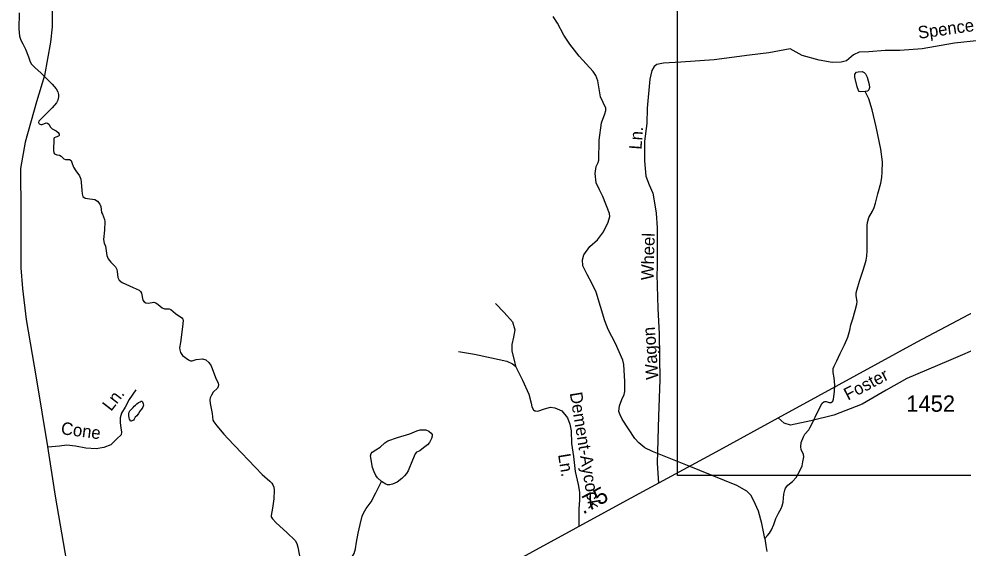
# Model space of a CAD drawing. Extents: x 2126262 to 2293712, y 749403 to 919119.
# Drawn here: x 2248576 to 2255781, y 882308 to 886345 of the extents above; entities that cross this region are included whole.
import ezdxf

# ---------------------------------------------------------------- set-up
doc = ezdxf.new("R2010")
doc.units = 0
for name, color, linetype in [('Exist Hydrographic Misc Water Feature', 7, 'Continuous'), ('Exist Road Non-System Type 51', 7, 'Continuous'), ('Exist Road Non-System Type 51 Label', 7, 'Continuous'), ('Exist Road Primary NC Attributed', 7, 'Continuous'), ('Exist Road Primary NC Service Mileage Hundredths English Label', 7, 'Continuous'), ('Exist Road Secondary Type 41 Attributed', 7, 'Continuous'), ('Exist Road Secondary Type 51 Attributed', 7, 'Continuous'), ('Exist Road Secondary Type 51 Label', 7, 'Continuous'), ('Exist Road Secondary Type 51 Number Label', 7, 'Continuous'), ('Map Preparation Inset Cut Line', 7, 'Continuous')]:
    doc.layers.add(name, color=color, linetype=linetype)

msp = doc.modelspace()

# ---------------------------------------------------------------- linework, layer by layer
at = {"layer": 'Exist Hydrographic Misc Water Feature'}
for points in [[(2248578.7, 886391), (2248575.8, 886268.1), (2248580.1, 886213.8), (2248590.2, 886183.3), (2248605.5, 886154.4), (2248627.5, 886114.6), (2248648.7, 886055.2), (2248661.4, 886017.5), (2248673.3, 885998.9), (2248697.9, 885973.4), (2248746.2, 885930.2), (2248831, 885846.2), (2248859.8, 885810.6), (2248872.5, 885788.5), (2248877.6, 885769), (2248878.4, 885751.2), (2248872.5, 885723.7), (2248863.2, 885704.2), (2248829.3, 885666.9), (2248728.4, 885563.4), (2248726.7, 885554.9), (2248730.9, 885543.9), (2248743.7, 885538.8), (2248754.7, 885538.8), (2248785.2, 885550.7), (2248795.4, 885548.1), (2248803.9, 885540.5), (2248818.3, 885517.6), (2248831, 885505.7), (2248861.5, 885489.6), (2248876.8, 885478.6), (2248882.7, 885465), (2248883.5, 885455.7), (2248879.3, 885449.8), (2248857.3, 885443.8), (2248845.4, 885438.7), (2248843.7, 885431.1), (2248841.1, 885340), (2248842, 885322.2), (2248848.8, 885314.6), (2248864.9, 885306.9), (2248886.1, 885305.2), (2248897.9, 885296.7), (2248919.1, 885276.4), (2248932.7, 885272.1), (2248963.2, 885272.1), (2248975.1, 885263.7), (2248980.2, 885250.1), (2248992, 885212.8), (2249010.2, 885186.9), (2249039, 885147), (2249048.3, 885122.4), (2249050.9, 885099.5), (2249055.1, 885036.8), (2249057.7, 885010.5), (2249064.4, 884989.3), (2249080.5, 884977.4), (2249099.2, 884974), (2249154.3, 884968.1), (2249174.6, 884953.6), (2249192.4, 884930.7), (2249200.1, 884912.9), (2249204.3, 884890), (2249206.8, 884868.5), (2249212.8, 884854.1), (2249228, 884814.2), (2249230.6, 884798.1), (2249229.7, 884734.5), (2249222.1, 884662.4), (2249226.3, 884635.2), (2249235.7, 884610.6), (2249247.5, 884540.7), (2249257.7, 884515.2), (2249278.1, 884488.9), (2249312, 884452.4), (2249323, 884433.8), (2249325.5, 884417.7), (2249329.8, 884372.7), (2249340.8, 884351.5), (2249363.7, 884332.9), (2249447.6, 884297.2), (2249494.6, 884275.7), (2249504.7, 884265.5), (2249512.4, 884251.9), (2249522.5, 884198.5), (2249531, 884187.5), (2249543.7, 884178.1), (2249564.1, 884176.4), (2249604.8, 884184.1), (2249620.9, 884179.8), (2249638.7, 884167.1), (2249668.3, 884140.8), (2249686.1, 884132.7), (2249702.2, 884132.7), (2249722.6, 884132.7), (2249734.4, 884127.6), (2249770.1, 884097.9), (2249818.4, 884065.7), (2249826.8, 884055.5), (2249829.4, 884044.5), (2249825.2, 883996.1)], [(2254267.7, 882380.8), (2254245.7, 882495.3), (2254220.2, 882591.2), (2254184.1, 882667.9), (2254161.2, 882712), (2254131.6, 882741.7), (2254055.3, 882786.7), (2253677.6, 882937.2), (2253411.4, 883044.9), (2253352.1, 883073.8), (2253306.2, 883110.4), (2253275.8, 883143.3), (2253179.5, 883291.3), (2253162.6, 883323.6), (2253153.2, 883349.9), (2253159.2, 883393.1), (2253177, 883442.3), (2253194.8, 883480.5), (2253199.9, 883503), (2253200.7, 883578.5), (2253192.2, 883707.4), (2253185.2, 883742.8), (2253128.6, 883869.6), (2253071.9, 883974.8), (2253046.4, 884041.8), (2252979.8, 884259.3), (2252951, 884322.9), (2252911.1, 884396.2), (2252879.8, 884462.4), (2252875.5, 884508.2), (2252887.4, 884545.5), (2252933.2, 884607.4), (2252990.8, 884658.3), (2253036.6, 884719.8), (2253073, 884794.4), (2253085.8, 884836.8), (2253082.4, 884860.6), (2253032.3, 884989.8), (2253006.9, 885040.7), (2252979.8, 885094.1), (2252972.2, 885164.5), (2252979.8, 885217.9), (2252995, 885248.5), (2253001, 885267.1), (2253002.7, 885420.9), (2253021.3, 885550.7), (2253047.6, 885620.1), (2253055.2, 885644.7), (2253054.4, 885664.2), (2253034, 885707.4), (2253012.9, 885749.8), (2252992.5, 885873.2), (2252978.1, 885913.9), (2252958.6, 885943.6), (2252851.8, 886061), (2252778.9, 886150.9), (2252734.8, 886221.3), (2252684.8, 886312), (2252652.6, 886364.1)], [(2254267.7, 882380.8), (2254288.8, 882404.6), (2254304.1, 882423.2), (2254318.5, 882447), (2254335.4, 882488.5), (2254352.4, 882534.3), (2254371, 882575.9), (2254391.4, 882611.5), (2254400.7, 882631.9), (2254406.6, 882659.9), (2254413.4, 882720.9), (2254419.3, 882749.8), (2254426.1, 882764.2), (2254443.9, 882787.1), (2254477.8, 882816.2), (2254505.8, 882846.7), (2254538, 882902.7), (2254551.6, 882934.9), (2254558.4, 882966.3), (2254564.9, 883004.9), (2254562.3, 883021.9), (2254543.7, 883060.9), (2254542, 883080.4), (2254545.4, 883113.5), (2254563.2, 883155.9), (2254574.2, 883177.9), (2254603, 883211), (2254611.5, 883225.4), (2254636.9, 883274.6), (2254664.1, 883335.7), (2254704.5, 883413.2), (2254717.2, 883425.1), (2254725.7, 883427.6), (2254735.9, 883426), (2254759.6, 883418.3), (2254774.9, 883419.2), (2254786.7, 883430.2), (2254791.8, 883444.6), (2254798.6, 883502.3), (2254801.1, 883550.6), (2254796.9, 883606.6), (2254789.3, 883647.3), (2254788.4, 883679.1), (2254796.1, 883696), (2254817.3, 883737.6), (2254842.7, 883791.9), (2254874.9, 883858.9), (2254900.3, 883917.4), (2254915.6, 883970), (2254924.9, 884011.5), (2254938.2, 884057.5), (2254956.9, 884119.4), (2254969.6, 884169.5), (2254971.3, 884189.8), (2254964.5, 884233.1), (2254963.6, 884254.3), (2254971.3, 884283.1), (2254989.9, 884345.1), (2255016.2, 884421.7), (2255031.5, 884469.1), (2255041.6, 884505.6), (2255045.9, 884536.2), (2255047.6, 884575.2), (2255049.3, 884671), (2255048.4, 884768.1), (2255051, 884792.7), (2255062, 884830), (2255090, 884877.5), (2255101, 884905.5), (2255112, 884938.5), (2255128.9, 885009.4), (2255153.5, 885091.6), (2255159.5, 885135.7), (2255163.7, 885174.8), (2255164.6, 885255.3), (2255151.8, 885352), (2255117.9, 885520.8), (2255087.4, 885650.1), (2255061.1, 885734.1), (2255034, 885790)], [(2249825.2, 883996.1), (2249808.2, 883877.4), (2249802.3, 883837), (2249803.1, 883820.9), (2249809, 883799.7), (2249825.2, 883776.8), (2249870.6, 883743.7), (2249885, 883737.8), (2249897.7, 883737.8), (2249928.2, 883747.1), (2249975.7, 883752.2), (2250001.1, 883745.4), (2250025.7, 883725), (2250041.8, 883698.7), (2250075.7, 883609.7), (2250096.1, 883567.4), (2250098.6, 883554.7), (2250095.2, 883541.1), (2250090.1, 883529.3), (2250058.8, 883497.9), (2250044.4, 883475), (2250035.9, 883453.8), (2250033.3, 883438.5), (2250035.9, 883410.5), (2250049.5, 883335), (2250056.2, 883284.6), (2250063, 883270.2), (2250085.1, 883241.4), (2250138.5, 883176.9), (2250170.4, 883143.4), (2250433.2, 882868.6), (2250491.7, 882819.4), (2250507, 882803.3), (2250514.6, 882791.4), (2250520.5, 882773.6), (2250523.1, 882749), (2250520.5, 882684.3), (2250512, 882612.2), (2250500.2, 882557.9), (2250501.9, 882547.7), (2250510.3, 882532.5), (2250540, 882500.2), (2250621, 882426.8), (2250683.7, 882365.7), (2250695.6, 882344.5), (2250704.9, 882316.5), (2250722.7, 882220.7)], [(2249423.4, 883355.5), (2249435.5, 883367.6), (2249447.2, 883381.6), (2249455.2, 883389.7), (2249465.2, 883399.7), (2249476.9, 883409.9), (2249488.8, 883419.9), (2249500.9, 883424), (2249508.9, 883428.1), (2249512.8, 883428.1), (2249519, 883424.1), (2249524.9, 883408.3), (2249527.2, 883398.2), (2249521.2, 883382.2), (2249511.4, 883368.2), (2249499.5, 883352.1), (2249487.6, 883334), (2249475.7, 883317.9), (2249464, 883305.8), (2249456, 883291.8), (2249449.9, 883283.7), (2249432.2, 883275.6), (2249428.1, 883277.5), (2249423.8, 883283.5), (2249419.9, 883291.5), (2249417.9, 883301.4), (2249413.6, 883319.4), (2249413.6, 883333.4), (2249417.5, 883345.4), (2249423.4, 883355.5)], [(2250990.2, 882114.3), (2251047, 882169.4), (2251089.4, 882208.5), (2251114, 882233.9), (2251135.2, 882267.8), (2251144.5, 882303.5), (2251151.3, 882353.5), (2251164.8, 882422.2), (2251180.1, 882487.9), (2251196.2, 882552.3), (2251206.4, 882574.4), (2251226.7, 882610), (2251263.2, 882660.9), (2251300.5, 882730.9), (2251343.7, 882817.4)], [(2254267.7, 882380.8), (2254276.2, 882329.1), (2254282.9, 882282.5)]]:
    msp.add_lwpolyline(points, dxfattribs=at)
for points in [[(2255034, 885790), (2254997.6, 885787.2), (2254987.4, 885790.6), (2254982.3, 885797.3), (2254971.3, 885825.3), (2254954.3, 885900), (2254955.2, 885923.7), (2254967, 885937.3), (2254980.6, 885940.7), (2255011.1, 885942.4), (2255024.7, 885936.4), (2255036.5, 885924.6), (2255048.4, 885899.1), (2255063.7, 885844.8), (2255065.4, 885821.1), (2255061.1, 885804.1), (2255051.8, 885793.9)], [(2251343.7, 882817.4), (2251312, 882845), (2251300.1, 882861.1), (2251285.7, 882890), (2251274.7, 882923.9), (2251259.4, 883012.1), (2251262.8, 883030.8), (2251272.2, 883041), (2251299.3, 883057.9), (2251331.5, 883078.3), (2251368, 883111.4), (2251390.8, 883125.8), (2251465.4, 883152.9), (2251559.5, 883179.2), (2251612.1, 883203.8), (2251638.4, 883210.6), (2251679.9, 883209.7), (2251702.8, 883201.3), (2251721.4, 883185.2), (2251728.2, 883175), (2251729.1, 883161.4), (2251724, 883144.4), (2251708.7, 883114.8), (2251692.6, 883095.2), (2251662.1, 883073.2), (2251634.1, 883051.1), (2251609.5, 883039.3), (2251600.2, 883027.4), (2251579, 882979.9), (2251546, 882898.5), (2251534.1, 882877.3), (2251518.8, 882858.6), (2251497.7, 882839.9), (2251462, 882811.9), (2251426.4, 882795), (2251406.1, 882790.7), (2251389.1, 882791.6), (2251375.6, 882796.7)]]:
    msp.add_lwpolyline(points, close=True, dxfattribs=at)
at = {"layer": 'Exist Road Non-System Type 51'}
for points in [[(2254460.5, 886116.6), (2254297.5, 886086.8), (2254151.5, 886068.1), (2253881.7, 886033), (2253627.2, 886015.4), (2253493.3, 886006.6), (2253442.8, 885997.8), (2253423.1, 885980.3), (2253405.5, 885951.7), (2253390.2, 885883.7), (2253370.4, 885664.1), (2253366.1, 885547.8), (2253348.5, 885411.7), (2253348.5, 885262.4), (2253359.5, 885146), (2253385.8, 885078), (2253412.1, 885016.5), (2253425.3, 884941.8), (2253438.5, 884862.8), (2253447.2, 884750.8), (2253447.2, 884445.7), (2253442.8, 884395.2), (2253451.6, 884136.1), (2253460.4, 883942.9), (2253467, 883590.5), (2253456, 883313.9), (2253447.2, 882956.1), (2253455.6, 882804.8)], [(2252211.9, 884174.5), (2252277.8, 884104.3), (2252341.4, 884034), (2252359, 883972.5), (2252350.2, 883917.7), (2252337, 883860.6), (2252337, 883810.1), (2252356.8, 883731), (2252365.5, 883695.9), (2252418.2, 883588.3), (2252466.5, 883483), (2252484, 883412.7), (2252490.6, 883386.4), (2252501.6, 883362.2), (2252512.5, 883355.6), (2252521.3, 883355.6), (2252534.5, 883353.4), (2252587.1, 883371), (2252633.2, 883382), (2252666.1, 883377.6), (2252718.8, 883355.6), (2252762.7, 883302.9), (2252780.2, 883252.4), (2252791.2, 883201.9), (2252793.4, 883106.4), (2252806.6, 883007.6), (2252819.7, 882893.5), (2252843.9, 882792.5), (2252854.8, 882735.4), (2252854.8, 882673.9), (2252848.2, 882608.1), (2252848.2, 882474.2)], [(2251931.1, 883807.9), (2252051.8, 883788.1), (2252181.2, 883759.6), (2252299.7, 883733.2), (2252341.4, 883713.5), (2252365.5, 883695.9)], [(2249469.3, 883515.9), (2249416.6, 883441.3), (2249385.9, 883382), (2249359.6, 883338.1), (2249348.6, 883302.9), (2249348.6, 883263.4), (2249353, 883226.1), (2249359.6, 883193.2), (2249355.2, 883171.2), (2249322.3, 883140.5), (2249276.2, 883096.6), (2249223.6, 883074.6), (2249166.5, 883065.8), (2249087.5, 883070.2), (2249008.5, 883085.6), (2248940.5, 883092.2), (2248885.7, 883085.6), (2248796.1, 883077.2)]]:
    msp.add_lwpolyline(points, dxfattribs=at)
at = {"layer": 'Exist Road Primary NC Attributed'}
for points in [[(2254370.5, 883301.8), (2254673.2, 883466.5), (2255431, 883881.3), (2256131.1, 884252.6), (2256644.5, 884551.8), (2257063.1, 884776.3)], [(2250855.1, 881518.4), (2251232.3, 881668.4), (2251724.8, 881882.1), (2252137.6, 882085.9), (2253187.9, 882659.8), (2253923.6, 883058.2), (2254370.5, 883301.8)]]:
    msp.add_lwpolyline(points, dxfattribs=at)
at = {"layer": 'Exist Road Secondary Type 41 Attributed'}
msp.add_lwpolyline([(2257691.5, 885684), (2257312.5, 885789.1), (2256943.8, 885884.6), (2256541.5, 886026.6), (2256273.1, 886125.3), (2256129.9, 886171.9), (2256022.6, 886183.9), (2255906.6, 886180.6), (2255715.7, 886160), (2255467.8, 886116.5), (2255298.2, 886103.6), (2255185.4, 886103.6), (2255062.4, 886093.9), (2254987.5, 886090.6), (2254944.2, 886071.1), (2254892.1, 886025.5), (2254851.4, 886013.6), (2254782, 886012.5), (2254681.2, 886029.9), (2254551.6, 886065.7), (2254460.5, 886116.6)], dxfattribs=at)
at = {"layer": 'Exist Road Secondary Type 51 Attributed'}
for points in [[(2248831.2, 886560.7), (2248829.8, 886284), (2248816, 886168.3), (2248771.3, 885912.9), (2248711.5, 885711.6), (2248625, 885404.5), (2248588.9, 885202.9), (2248591.7, 884865.5), (2248591.7, 884444.9), (2248602.9, 884289.5), (2248632.2, 884050.9), (2248708.8, 883606.6), (2248795, 883084.2), (2248852.1, 882705.2), (2248939.9, 882203.8), (2248980.2, 881948), (2248998.4, 881696.8), (2249002.5, 881584.4), (2248994.2, 881345.7), (2248978.8, 881095.2), (2248951, 880742.5)], [(2256213.3, 883970.3), (2255668, 883737.2), (2255351.4, 883601.8), (2255193, 883513), (2255010.3, 883406.9), (2254793.8, 883322.1), (2254619.5, 883278.8), (2254464.7, 883246.7), (2254414.5, 883262), (2254370.5, 883301.8)]]:
    msp.add_lwpolyline(points, dxfattribs=at)
at = {"layer": 'Map Preparation Inset Cut Line'}
msp.add_lwpolyline([(2253602.2, 890546.8), (2265760, 890546.8), (2265760, 882860.8), (2253602.2, 882860.8)], close=True, dxfattribs=at)

# ---------------------------------------------------------------- texts
at = {"layer": 'Exist Road Non-System Type 51 Label'}
for s, rotation, p in [('Ln.', 85.81929, (2253326.3, 885345.3)), ('Wheel', 88.36503, (2253417.9, 884350.5)), ('Wagon', 93.91431, (2253456.1, 883596.7)), ('Ln.', 52.14709, (2249279.2, 883346.6)), ('Dement-Aycock', 279.28429, (2252778.8, 883490.8)), ('Cone', 352.39914, (2248893, 883177.8)), ('Ln.', 279.28429, (2252689.3, 883021.4))]:
    msp.add_text(s, height=95, rotation=rotation, dxfattribs=at).set_placement(p)
at = {"layer": 'Exist Road Primary NC Service Mileage Hundredths English Label'}
msp.add_text('.75', height=125, rotation=28.65584, dxfattribs=at).set_placement((2252881.3, 882563.5))
at = {"layer": 'Exist Road Secondary Type 51 Label'}
for s, rotation, p in [('Spence', 8.03537, (2255442.7, 886192.1)), ('Foster', 27.50547, (2254901.7, 883432.4))]:
    msp.add_text(s, height=95, rotation=rotation, dxfattribs=at).set_placement(p)
at = {"layer": 'Exist Road Secondary Type 51 Number Label'}
msp.add_text('1452', height=125, dxfattribs=at).set_placement((2255347.3, 883348))

doc.saveas('drawing.dxf')
